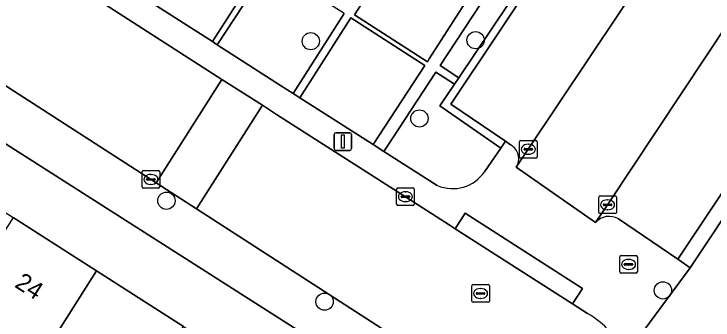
# Model space of a CAD drawing. Extents: x 160102 to 160934, y 382045 to 382923.
# Drawn here: x 160424.48 to 160464.08, y 382284.07 to 382301.4 of the extents above; entities that cross this region are included whole.
import ezdxf

# ---------------------------------------------------------------- set-up
doc = ezdxf.new("R2010")
doc.units = 0
for name, color, linetype in [('IMGEO_Boom', 7, 'Continuous'), ('IMGEO_Brandkraan', 7, 'Continuous'), ('IMGEO_Erf', 7, 'Continuous'), ('IMGEO_Groenvoorziening', 7, 'Continuous'), ('IMGEO_Haag', 7, 'Continuous'), ('IMGEO_Kolk', 7, 'Continuous'), ('IMGEO_Lichtmast', 7, 'Continuous'), ('IMGEO_Pand', 7, 'Continuous'), ('IMGEO_Pand_nummerreeks', 7, 'Continuous'), ('IMGEO_Parkeervlak_open', 7, 'Continuous'), ('IMGEO_Rijbaan_lokaal_open', 7, 'Continuous'), ('IMGEO_Rioolput', 7, 'Continuous'), ('IMGEO_Voetpad_open', 7, 'Continuous')]:
    doc.layers.add(name, color=color, linetype=linetype)

msp = doc.modelspace()

# ---------------------------------------------------------------- linework, layer by layer
at = {"layer": 'IMGEO_Boom'}
for centre in [(160441.296, 382299.86), (160450.63, 382299.917), (160447.449, 382295.484), (160433.118, 382290.828), (160461.24, 382285.752), (160442.076, 382285.112)]:
    msp.add_circle(centre, 0.489, dxfattribs=at)
at = {"layer": 'IMGEO_Brandkraan'}
for p, q in [((160458.792, 382286.796), (160458.792, 382287.648)), ((160458.867, 382287.722), (160459.719, 382287.722)), ((160459.793, 382287.648), (160459.793, 382286.796)), ((160459.051, 382287.216), (160459.051, 382287.228)), ((160459.489, 382287.179), (160459.091, 382287.179)), ((160459.094, 382287.265), (160459.492, 382287.265)), ((160459.28, 382287.502), (160459.305, 382287.502)), ((160459.535, 382287.228), (160459.535, 382287.216)), ((160459.303, 382286.942), (160459.278, 382286.942)), ((160459.719, 382286.722), (160458.867, 382286.722))]:
    msp.add_line(p, q, dxfattribs=at)
for points in [[(160458.792, 382286.796), (160458.792, 382287.648)], [(160458.867, 382287.722), (160459.719, 382287.722)], [(160459.793, 382287.648), (160459.793, 382286.796)], [(160459.719, 382286.722), (160458.867, 382286.722)]]:
    msp.add_lwpolyline(points, dxfattribs=at)
for centre, radius, start, end in [((160458.869, 382287.646), 0.0765, 91.552, 178.448), ((160458.869, 382287.646), 0.0765, 91.552, 178.448), ((160459.717, 382287.646), 0.0765, 1.552, 88.448), ((160459.717, 382287.646), 0.0765, 1.552, 88.448), ((160459.091, 382287.225), 0.0403, 85.8775, 175.7526), ((160459.088, 382287.215), 0.0366, 178.938, 274.7102), ((160459.492, 382287.222), 0.043, 264.8664, 352.4533), ((160459.496, 382287.227), 0.0386, 1.7309, 96.639), ((160458.869, 382286.798), 0.0765, 181.552, 268.448), ((160458.869, 382286.798), 0.0765, 181.552, 268.448), ((160459.717, 382286.798), 0.0765, 271.552, 358.448), ((160459.717, 382286.798), 0.0765, 271.552, 358.448)]:
    msp.add_arc(centre, radius, start, end, dxfattribs=at)
for centre, major_axis, ratio, start_param, end_param in [((160459.279, 382287.222), (-0.387, 0.002), 0.722429, 4.712389, 7.853982), ((160459.304, 382287.222), (-0.39, 0.002), 0.717154, 1.570796, 4.712389)]:
    msp.add_ellipse(centre, major_axis=major_axis, ratio=ratio, start_param=start_param, end_param=end_param, dxfattribs=at)
at = {"layer": 'IMGEO_Erf'}
for points in [[(160421.207, 382295.82), (160419.498, 382293.155), (160419.791, 382292.99), (160419.739, 382292.897), (160424.444, 382289.881), (160429.163, 382286.856), (160434.086, 382283.7), (160439.008, 382280.545), (160439.349, 382280.326), (160439.567, 382280.626), (160441.871, 382279.16), (160441.688, 382278.821), (160443.835, 382277.449), (160448.496, 382274.472), (160448.571, 382274.587), (160448.855, 382274.403)], [(160447.959, 382278.78), (160421.207, 382295.82)]]:
    msp.add_lwpolyline(points, dxfattribs=at)
at = {"layer": 'IMGEO_Groenvoorziening'}
for points in [[(160438.618, 382304.357), (160434.488, 382307.005), (160431.661, 382302.768), (160431.511, 382302.543), (160435.719, 382299.836)], [(160450.726, 382303.113), (160446.78, 382305.644), (160446.601, 382305.759), (160443.771, 382301.347), (160447.896, 382298.701), (160448.004, 382298.871)], [(160443.182, 382301.429), (160438.942, 382304.148), (160435.995, 382299.658), (160439.57, 382297.359), (160440.293, 382296.898)], [(160449.681, 382297.794), (160452.486, 382301.984), (160451.387, 382302.689), (160448.62, 382298.475)], [(160447.761, 382298.492), (160443.767, 382301.055), (160443.554, 382301.192), (160440.669, 382296.658), (160444.821, 382294.012)], [(160462.092, 382287.518), (160462.778, 382287.03), (160471.934, 382300.78), (160471.223, 382301.226)]]:
    msp.add_lwpolyline(points, close=True, dxfattribs=at)
msp.add_lwpolyline([(160451.14, 382292.472), (160452.063, 382293.807), (160448.611, 382296.195), (160449.432, 382297.421), (160448.374, 382298.1), (160445.579, 382293.84), (160445.435, 382293.62), (160448.462, 382291.69)], dxfattribs=at)
msp.add_arc((160449.33, 382293.696), 2.185, 246.6086, 325.9479, dxfattribs=at)
at = {"layer": 'IMGEO_Haag'}
msp.add_lwpolyline([(160462.092, 382287.518), (160462.778, 382287.03), (160471.934, 382300.78), (160471.223, 382301.226)], close=True, dxfattribs=at)
at = {"layer": 'IMGEO_Kolk'}
for p, q in [((160453.114, 382293.316), (160453.114, 382294.168)), ((160453.189, 382294.242), (160454.041, 382294.242)), ((160453.602, 382294.022), (160453.627, 382294.022)), ((160454.115, 382294.168), (160454.115, 382293.316)), ((160453.373, 382293.736), (160453.373, 382293.748)), ((160453.811, 382293.699), (160453.413, 382293.699)), ((160453.416, 382293.785), (160453.814, 382293.785)), ((160453.857, 382293.748), (160453.857, 382293.736)), ((160454.041, 382293.242), (160453.189, 382293.242)), ((160453.625, 382293.462), (160453.6, 382293.462)), ((160431.736, 382291.607), (160431.736, 382292.459)), ((160431.811, 382292.533), (160432.663, 382292.533)), ((160432.737, 382292.459), (160432.737, 382291.607)), ((160431.995, 382292.027), (160431.995, 382292.039)), ((160432.433, 382291.99), (160432.035, 382291.99)), ((160432.038, 382292.076), (160432.436, 382292.076)), ((160432.224, 382292.313), (160432.249, 382292.313)), ((160432.479, 382292.039), (160432.479, 382292.027)), ((160432.663, 382291.533), (160431.811, 382291.533)), ((160432.247, 382291.753), (160432.222, 382291.753)), ((160446.231, 382291.556), (160447.083, 382291.556)), ((160446.156, 382290.63), (160446.156, 382291.482)), ((160446.644, 382291.336), (160446.669, 382291.336)), ((160447.157, 382291.482), (160447.157, 382290.63)), ((160446.415, 382291.05), (160446.415, 382291.062)), ((160446.853, 382291.013), (160446.455, 382291.013)), ((160446.458, 382291.099), (160446.856, 382291.099)), ((160446.667, 382290.776), (160446.642, 382290.776)), ((160446.899, 382291.062), (160446.899, 382291.05)), ((160457.605, 382290.17), (160457.605, 382291.022)), ((160457.68, 382291.096), (160458.532, 382291.096)), ((160458.093, 382290.876), (160458.118, 382290.876)), ((160458.606, 382291.022), (160458.606, 382290.17)), ((160447.083, 382290.556), (160446.231, 382290.556)), ((160457.864, 382290.59), (160457.864, 382290.602)), ((160458.302, 382290.553), (160457.904, 382290.553)), ((160457.907, 382290.639), (160458.305, 382290.639)), ((160458.348, 382290.602), (160458.348, 382290.59)), ((160458.532, 382290.096), (160457.68, 382290.096)), ((160458.116, 382290.316), (160458.091, 382290.316))]:
    msp.add_line(p, q, dxfattribs=at)
for points in [[(160453.114, 382293.316), (160453.114, 382294.168)], [(160453.189, 382294.242), (160454.041, 382294.242)], [(160454.115, 382294.168), (160454.115, 382293.316)], [(160454.041, 382293.242), (160453.189, 382293.242)], [(160431.736, 382291.607), (160431.736, 382292.459)], [(160431.811, 382292.533), (160432.663, 382292.533)], [(160432.737, 382292.459), (160432.737, 382291.607)], [(160432.663, 382291.533), (160431.811, 382291.533)], [(160446.231, 382291.556), (160447.083, 382291.556)], [(160446.156, 382290.63), (160446.156, 382291.482)], [(160447.157, 382291.482), (160447.157, 382290.63)], [(160457.605, 382290.17), (160457.605, 382291.022)], [(160457.68, 382291.096), (160458.532, 382291.096)], [(160458.606, 382291.022), (160458.606, 382290.17)], [(160447.083, 382290.556), (160446.231, 382290.556)], [(160458.532, 382290.096), (160457.68, 382290.096)]]:
    msp.add_lwpolyline(points, dxfattribs=at)
for centre, radius, start, end in [((160453.191, 382294.166), 0.0765, 91.552, 178.448), ((160453.191, 382294.166), 0.0765, 91.552, 178.448), ((160454.039, 382294.166), 0.0765, 1.552, 88.448), ((160454.039, 382294.166), 0.0765, 1.552, 88.448), ((160453.413, 382293.745), 0.0403, 85.8775, 175.7526), ((160453.41, 382293.735), 0.0366, 178.938, 274.7102), ((160453.814, 382293.742), 0.043, 264.8664, 352.4533), ((160453.818, 382293.747), 0.0386, 1.7309, 96.639), ((160453.191, 382293.318), 0.0765, 181.552, 268.448), ((160453.191, 382293.318), 0.0765, 181.552, 268.448), ((160454.039, 382293.318), 0.0765, 271.552, 358.448), ((160454.039, 382293.318), 0.0765, 271.552, 358.448), ((160431.813, 382292.457), 0.0765, 91.552, 178.448), ((160431.813, 382292.457), 0.0765, 91.552, 178.448), ((160432.661, 382292.457), 0.0765, 1.552, 88.448), ((160432.661, 382292.457), 0.0765, 1.552, 88.448), ((160432.035, 382292.036), 0.0403, 85.8775, 175.7526), ((160432.032, 382292.026), 0.0366, 178.938, 274.7102), ((160432.436, 382292.033), 0.043, 264.8664, 352.4533), ((160432.44, 382292.038), 0.0386, 1.7309, 96.639), ((160431.813, 382291.609), 0.0765, 181.552, 268.448), ((160431.813, 382291.609), 0.0765, 181.552, 268.448), ((160432.661, 382291.609), 0.0765, 271.552, 358.448), ((160432.661, 382291.609), 0.0765, 271.552, 358.448), ((160446.233, 382291.48), 0.0765, 91.552, 178.448), ((160446.233, 382291.48), 0.0765, 91.552, 178.448), ((160447.081, 382291.48), 0.0765, 1.552, 88.448), ((160447.081, 382291.48), 0.0765, 1.552, 88.448), ((160446.455, 382291.059), 0.0403, 85.8775, 175.7526), ((160446.452, 382291.049), 0.0366, 178.938, 274.7102), ((160446.856, 382291.056), 0.043, 264.8664, 352.4533), ((160446.86, 382291.061), 0.0386, 1.7309, 96.639), ((160457.682, 382291.02), 0.0765, 91.552, 178.448), ((160457.682, 382291.02), 0.0765, 91.552, 178.448), ((160458.53, 382291.02), 0.0765, 1.552, 88.448), ((160458.53, 382291.02), 0.0765, 1.552, 88.448), ((160446.233, 382290.632), 0.0765, 181.552, 268.448), ((160446.233, 382290.632), 0.0765, 181.552, 268.448), ((160447.081, 382290.632), 0.0765, 271.552, 358.448), ((160447.081, 382290.632), 0.0765, 271.552, 358.448), ((160457.904, 382290.599), 0.0403, 85.8775, 175.7526), ((160457.901, 382290.589), 0.0366, 178.938, 274.7102), ((160458.305, 382290.596), 0.043, 264.8664, 352.4533), ((160458.309, 382290.601), 0.0386, 1.7309, 96.639), ((160457.682, 382290.172), 0.0765, 181.552, 268.448), ((160457.682, 382290.172), 0.0765, 181.552, 268.448), ((160458.53, 382290.172), 0.0765, 271.552, 358.448), ((160458.53, 382290.172), 0.0765, 271.552, 358.448)]:
    msp.add_arc(centre, radius, start, end, dxfattribs=at)
for centre, major_axis, ratio, start_param, end_param in [((160453.601, 382293.742), (-0.387, 0.002), 0.722429, 4.712389, 7.853982), ((160453.626, 382293.742), (-0.39, 0.002), 0.717154, 1.570796, 4.712389), ((160432.223, 382292.033), (-0.387, 0.002), 0.722429, 4.712389, 7.853982), ((160432.248, 382292.033), (-0.39, 0.002), 0.717154, 1.570796, 4.712389), ((160446.643, 382291.056), (-0.387, 0.002), 0.722429, 4.712389, 7.853982), ((160446.668, 382291.056), (-0.39, 0.002), 0.717154, 1.570796, 4.712389), ((160458.092, 382290.596), (-0.387, 0.002), 0.722429, 4.712389, 7.853982), ((160458.117, 382290.596), (-0.39, 0.002), 0.717154, 1.570796, 4.712389)]:
    msp.add_ellipse(centre, major_axis=major_axis, ratio=ratio, start_param=start_param, end_param=end_param, dxfattribs=at)
at = {"layer": 'IMGEO_Lichtmast'}
for p, q in [((160442.613, 382293.78), (160442.613, 382294.58)), ((160442.613, 382294.58), (160442.613, 382293.78)), ((160442.713, 382294.68), (160443.503, 382294.68)), ((160443.503, 382294.68), (160442.713, 382294.68)), ((160443.603, 382294.58), (160443.603, 382293.78)), ((160443.603, 382293.78), (160443.603, 382294.58)), ((160443.503, 382293.68), (160442.713, 382293.68)), ((160442.713, 382293.68), (160443.503, 382293.68))]:
    msp.add_line(p, q, dxfattribs=at)
msp.add_lwpolyline([(160443.033, 382294.555), (160443.183, 382294.555), (160443.183, 382293.805), (160443.033, 382293.805), (160443.033, 382294.555)], dxfattribs=at)
for centre, start, end in [((160442.713, 382294.58), 90, 180), ((160442.713, 382294.58), 90, 180), ((160443.503, 382294.58), 0, 90), ((160443.503, 382294.58), 360, 90), ((160442.713, 382293.78), 180, 270), ((160442.713, 382293.78), 180, 270), ((160443.503, 382293.78), 270, 0), ((160443.503, 382293.78), 270, 0)]:
    msp.add_arc(centre, 0.1, start, end, dxfattribs=at)
at = {"layer": 'IMGEO_Pand'}
for points in [[(160420.606, 382283.845), (160425.338, 382280.837), (160429.163, 382286.856), (160424.444, 382289.881)], [(160434.086, 382283.7), (160429.163, 382286.856), (160425.338, 382280.837), (160430.273, 382277.701)]]:
    msp.add_lwpolyline(points, close=True, dxfattribs=at)
at = {"layer": 'IMGEO_Parkeervlak_open'}
for points in [[(160460.314, 382305.516), (160459.607, 382306.008), (160456.941, 382307.864), (160449.221, 382296.302), (160452.326, 382294.191), (160452.616, 382293.994)], [(160467.42, 382304.585), (160465.113, 382301.149), (160458.105, 382290.597), (160457.422, 382289.591)], [(160452.931, 382292.724), (160453.615, 382293.741), (160460.518, 382304.092)], [(160458.719, 382289.799), (160462.092, 382287.518), (160471.223, 382301.226), (160467.846, 382303.497)]]:
    msp.add_lwpolyline(points, dxfattribs=at)
for centre, radius, start, end in [((160452.173, 382293.21), 0.9, 327.3203, 60.5398), ((160458.197, 382288.905), 1.035, 59.7345, 138.4874)]:
    msp.add_arc(centre, radius, start, end, dxfattribs=at)
at = {"layer": 'IMGEO_Rijbaan_lokaal_open'}
for points in [[(160390.438, 382318.814), (160402.157, 382311.428), (160432.528, 382291.84), (160436.26, 382297.701), (160399.869, 382321.076), (160394.166, 382324.73)], [(160438.55, 382296.23), (160436.26, 382297.701), (160432.528, 382291.84), (160434.814, 382290.366)]]:
    msp.add_lwpolyline(points, close=True, dxfattribs=at)
for points in [[(160461.691, 382305.827), (160460.518, 382304.092), (160453.615, 382293.741), (160452.931, 382292.724), (160457.422, 382289.591), (160458.105, 382290.597), (160465.113, 382301.149), (160467.42, 382304.585), (160467.484, 382305.128)], [(160456.122, 382284.984), (160449.47, 382289.239), (160449.124, 382289.462), (160446.656, 382291.054), (160439.347, 382295.718), (160438.55, 382296.23), (160434.814, 382290.366), (160445.966, 382283.174), (160449.952, 382280.598), (160451.001, 382279.923)], [(160456.962, 382284.447), (160456.122, 382284.984)]]:
    msp.add_lwpolyline(points, dxfattribs=at)
msp.add_arc((160454.207, 382279.699), 5.49, 25.9271, 59.8756, dxfattribs=at)
at = {"layer": 'IMGEO_Rioolput'}
for p, q in [((160450.411, 382285.15), (160450.411, 382286.002)), ((160450.486, 382286.076), (160451.338, 382286.076)), ((160451.412, 382286.002), (160451.412, 382285.15)), ((160450.713, 382285.619), (160451.111, 382285.619)), ((160450.899, 382285.856), (160450.924, 382285.856)), ((160450.67, 382285.57), (160450.67, 382285.582)), ((160451.108, 382285.533), (160450.71, 382285.533)), ((160450.922, 382285.296), (160450.897, 382285.296)), ((160451.154, 382285.582), (160451.154, 382285.57)), ((160451.338, 382285.076), (160450.486, 382285.076))]:
    msp.add_line(p, q, dxfattribs=at)
for points in [[(160450.411, 382285.15), (160450.411, 382286.002)], [(160450.486, 382286.076), (160451.338, 382286.076)], [(160451.412, 382286.002), (160451.412, 382285.15)], [(160451.338, 382285.076), (160450.486, 382285.076)]]:
    msp.add_lwpolyline(points, dxfattribs=at)
for centre, radius, start, end in [((160450.488, 382286), 0.0765, 91.552, 178.448), ((160450.488, 382286), 0.0765, 91.552, 178.448), ((160451.336, 382286), 0.0765, 1.552, 88.448), ((160451.336, 382286), 0.0765, 1.552, 88.448), ((160450.71, 382285.579), 0.0403, 85.8775, 175.7526), ((160451.115, 382285.581), 0.0386, 1.7309, 96.639), ((160450.707, 382285.569), 0.0366, 178.938, 274.7102), ((160451.111, 382285.576), 0.043, 264.8664, 352.4533), ((160450.488, 382285.152), 0.0765, 181.552, 268.448), ((160450.488, 382285.152), 0.0765, 181.552, 268.448), ((160451.336, 382285.152), 0.0765, 271.552, 358.448), ((160451.336, 382285.152), 0.0765, 271.552, 358.448)]:
    msp.add_arc(centre, radius, start, end, dxfattribs=at)
for centre, major_axis, ratio, start_param, end_param in [((160450.898, 382285.576), (-0.387, 0.002), 0.722429, 4.712389, 7.853982), ((160450.923, 382285.576), (-0.39, 0.002), 0.717154, 1.570796, 4.712389)]:
    msp.add_ellipse(centre, major_axis=major_axis, ratio=ratio, start_param=start_param, end_param=end_param, dxfattribs=at)
at = {"layer": 'IMGEO_Voetpad_open'}
for points in [[(160448.462, 382291.69), (160445.435, 382293.62), (160444.821, 382294.012), (160440.669, 382296.658), (160440.293, 382296.898), (160439.57, 382297.359), (160435.995, 382299.658), (160435.719, 382299.836), (160431.511, 382302.543), (160430.958, 382302.899), (160429.774, 382303.66), (160425.707, 382306.276), (160387.099, 382331.11), (160382.328, 382334.109), (160379.791, 382335.33)], [(160381.398, 382332.855), (160382.828, 382331.994), (160391.886, 382326.191), (160394.166, 382324.73), (160399.869, 382321.076), (160436.26, 382297.701), (160438.55, 382296.23), (160439.347, 382295.718), (160446.656, 382291.054), (160449.124, 382289.462), (160449.47, 382289.239), (160450.03, 382290.115), (160456.682, 382285.86), (160456.122, 382284.984), (160456.962, 382284.447)], [(160365.563, 382326.947), (160378.037, 382322.453), (160380.656, 382321.65), (160419.783, 382296.727), (160421.207, 382295.82), (160447.959, 382278.78)], [(160432.528, 382291.84), (160402.157, 382311.428), (160390.438, 382318.814), (160388.146, 382320.258), (160383.739, 382323.036)], [(160438.618, 382304.357), (160435.719, 382299.836), (160435.995, 382299.658), (160438.942, 382304.148)], [(160467.846, 382303.497), (160471.223, 382301.226), (160471.934, 382300.78), (160462.778, 382287.03), (160459.144, 382282.099)], [(160443.182, 382301.429), (160440.293, 382296.898), (160440.669, 382296.658), (160443.554, 382301.192), (160443.767, 382301.055), (160447.761, 382298.492), (160444.821, 382294.012), (160445.435, 382293.62), (160445.579, 382293.84), (160448.374, 382298.1), (160449.432, 382297.421), (160449.681, 382297.794), (160448.62, 382298.475), (160451.387, 382302.689)], [(160452.616, 382293.994), (160452.326, 382294.191), (160452.063, 382293.807), (160451.14, 382292.472)], [(160457.422, 382289.591), (160452.931, 382292.724)], [(160451.001, 382279.923), (160449.952, 382280.598), (160445.966, 382283.174), (160434.814, 382290.366), (160432.528, 382291.84)], [(160462.778, 382287.03), (160462.092, 382287.518), (160458.719, 382289.799)], [(160459.144, 382282.099), (160462.778, 382287.03)]]:
    msp.add_lwpolyline(points, dxfattribs=at)
for points in [[(160456.941, 382307.864), (160459.607, 382306.008), (160459.882, 382306.403), (160456.844, 382308.493), (160455.623, 382306.67), (160455.363, 382306.281), (160452.737, 382302.359), (160452.486, 382301.984), (160449.681, 382297.794), (160449.432, 382297.421), (160448.611, 382296.195), (160452.063, 382293.807), (160452.326, 382294.191), (160449.221, 382296.302)], [(160446.78, 382305.644), (160450.726, 382303.113), (160448.004, 382298.871), (160447.896, 382298.701), (160443.771, 382301.347), (160446.601, 382305.759)], [(160449.47, 382289.239), (160456.122, 382284.984), (160456.682, 382285.86), (160450.03, 382290.115)]]:
    msp.add_lwpolyline(points, close=True, dxfattribs=at)
for centre, radius, start, end in [((160452.173, 382293.21), 0.9, 327.3203, 60.5398), ((160449.33, 382293.696), 2.185, 246.6086, 325.9479), ((160458.197, 382288.905), 1.035, 59.7345, 138.4874), ((160454.207, 382279.699), 5.49, 25.9271, 59.8756)]:
    msp.add_arc(centre, radius, start, end, dxfattribs=at)

# ---------------------------------------------------------------- texts
at = {"layer": 'IMGEO_Pand_nummerreeks'}
msp.add_text('24', height=1, rotation=327.3518, dxfattribs=at).set_placement((160424.463, 382285.975))

doc.saveas('drawing.dxf')
